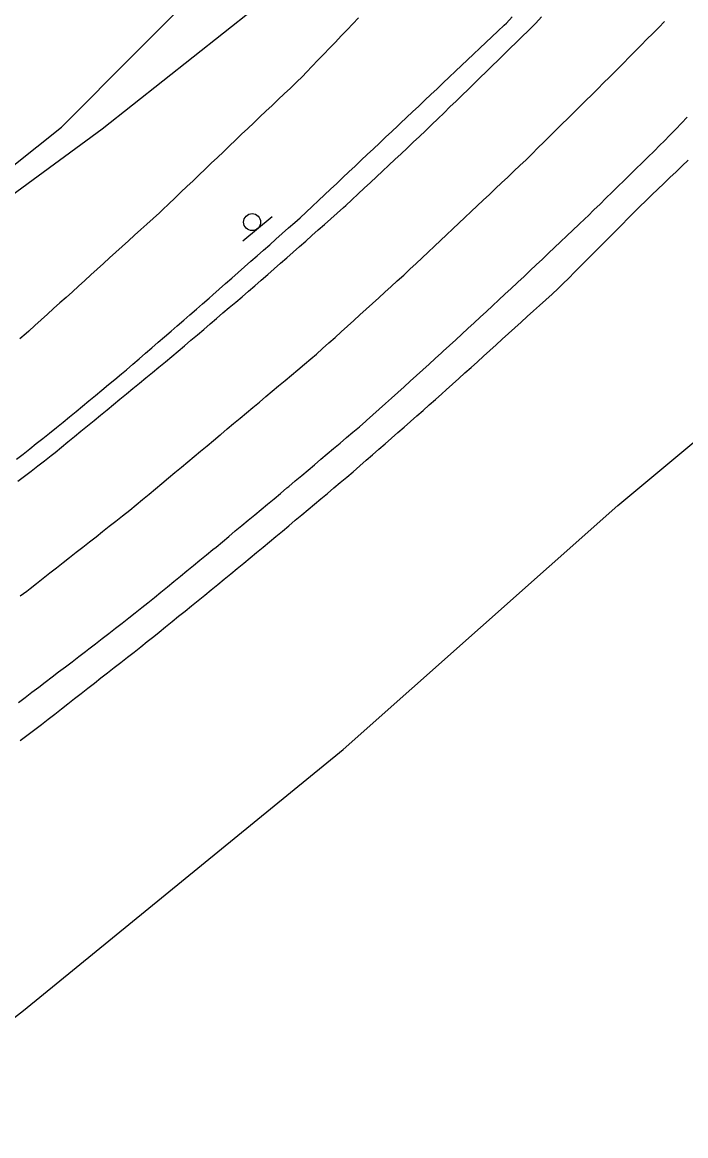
# Model space of a CAD drawing. Extents: x 1901471 to 1963503, y 756461 to 799997.
# Drawn here: x 1941545.2 to 1941624.2, y 779861.8 to 779994.4 of the extents above; entities that cross this region are included whole.
import ezdxf

# ---------------------------------------------------------------- set-up
doc = ezdxf.new("R2010")
doc.units = 0
for name, color, linetype in [('RD_EX_Bldg', 7, 'Continuous'), ('RD_EX_BldgApp', 7, 'Continuous'), ('RD_EX_Fence_Other', 7, 'Continuous'), ('RD_EX_H2O', 7, 'Continuous'), ('RD_EX_Road', 7, 'Continuous'), ('RD_EX_VEG', 7, 'Continuous')]:
    doc.layers.add(name, color=color, linetype=linetype)

# ---------------------------------------------------------------- blocks, each defined once
blk = doc.blocks.new('SIGN')
at = {"layer": 'RD_EX_BldgApp'}
blk.add_line((-4.52, -2.02), (4.48, -2.02), dxfattribs=at)
blk.add_circle((0, 0), 2, dxfattribs=at)

msp = doc.modelspace()

# ---------------------------------------------------------------- linework, layer by layer
at = {"layer": 'RD_EX_Fence_Other'}
msp.add_lwpolyline([(1941344.66, 779855.3), (1941383.49, 779874.72), (1941415.51, 779891.31), (1941448.62, 779910.47), (1941479.8, 779930.83), (1941505.87, 779948.45), (1941532.58, 779968.17), (1941549.85, 779981.89), (1941585.79, 780018.05), (1941612.44, 780049.7), (1941634.04, 780079.81), (1941649.65, 780106.24), (1941665.5, 780137.02), (1941677.75, 780164.46), (1941687.66, 780188.18), (1941699.4, 780222.04), (1941707.76, 780253.81), (1941717.9, 780281.36)], dxfattribs=at)
at = {"layer": 'RD_EX_H2O'}
msp.add_lwpolyline([(1941585.22, 779994.93), (1941584.53, 779994.21), (1941583.84, 779993.49), (1941583.15, 779992.77), (1941582.46, 779992.04), (1941581.77, 779991.32), (1941581.07, 779990.6), (1941580.38, 779989.88), (1941579.69, 779989.15), (1941579, 779988.43), (1941578.53, 779987.94), (1941577.81, 779987.25), (1941577.81, 779987.25), (1941577.09, 779986.56), (1941576.36, 779985.87), (1941575.64, 779985.18), (1941574.91, 779984.49), (1941574.19, 779983.8), (1941573.47, 779983.12), (1941572.74, 779982.43), (1941572.02, 779981.74), (1941571.29, 779981.05), (1941570.57, 779980.36), (1941569.85, 779979.67), (1941569.12, 779978.98), (1941568.4, 779978.29), (1941567.67, 779977.6), (1941566.95, 779976.91), (1941566.23, 779976.22), (1941565.5, 779975.53), (1941564.78, 779974.84), (1941564.05, 779974.15), (1941563.33, 779973.46), (1941562.61, 779972.77), (1941561.88, 779972.08), (1941561.5, 779971.71), (1941560.76, 779971.04), (1941560.02, 779970.37), (1941559.28, 779969.7), (1941558.54, 779969.03), (1941557.8, 779968.36), (1941557.05, 779967.69), (1941556.31, 779967.01), (1941555.57, 779966.34), (1941554.83, 779965.67), (1941554.09, 779965), (1941553.35, 779964.33), (1941552.61, 779963.66), (1941551.87, 779962.99), (1941551.13, 779962.31), (1941550.39, 779961.64), (1941549.64, 779960.97), (1941548.9, 779960.3), (1941548.16, 779959.63), (1941547.42, 779958.96), (1941546.68, 779958.29), (1941545.94, 779957.61), (1941545.64, 779957.34), (1941544.86, 779956.72)], dxfattribs=at)
at = {"layer": 'RD_EX_Road'}
for points in [[(1941544.49, 779942.37), (1941545.27, 779942.99), (1941546.05, 779943.61), (1941546.84, 779944.23), (1941547.62, 779944.85), (1941548.4, 779945.48), (1941549.26, 779946.15), (1941550.03, 779946.79), (1941550.8, 779947.43), (1941551.57, 779948.06), (1941552.34, 779948.7), (1941553.11, 779949.34), (1941553.88, 779949.97), (1941554.65, 779950.61), (1941555.42, 779951.25), (1941556.2, 779951.88), (1941556.97, 779952.52), (1941557.59, 779953.03), (1941558.34, 779953.69), (1941559.1, 779954.34), (1941559.85, 779955), (1941560.61, 779955.65), (1941561.36, 779956.31), (1941562.12, 779956.96), (1941562.88, 779957.62), (1941563.63, 779958.27), (1941564.39, 779958.93), (1941565.14, 779959.58), (1941565.9, 779960.24), (1941566.65, 779960.89), (1941567.41, 779961.55), (1941567.88, 779961.96), (1941568.63, 779962.62), (1941569.38, 779963.28), (1941570.13, 779963.94), (1941570.88, 779964.6), (1941571.63, 779965.26), (1941572.38, 779965.93), (1941573.13, 779966.59), (1941573.88, 779967.25), (1941574.63, 779967.91), (1941575.38, 779968.57), (1941576.13, 779969.23), (1941576.88, 779969.9), (1941577.63, 779970.56), (1941578.25, 779971.1), (1941578.25, 779971.1), (1941578.97, 779971.78), (1941579.7, 779972.47), (1941580.43, 779973.16), (1941581.16, 779973.84), (1941581.88, 779974.53), (1941582.61, 779975.21), (1941583.34, 779975.9), (1941584.07, 779976.59), (1941584.8, 779977.27), (1941585.52, 779977.96), (1941586.25, 779978.64), (1941586.98, 779979.33), (1941587.71, 779980.01), (1941588.43, 779980.7), (1941589.16, 779981.39), (1941589.89, 779982.07), (1941590.2, 779982.36), (1941590.92, 779983.05), (1941591.65, 779983.74), (1941592.38, 779984.42), (1941593.1, 779985.11), (1941593.83, 779985.8), (1941594.56, 779986.48), (1941595.28, 779987.17), (1941596.01, 779987.86), (1941596.74, 779988.55), (1941597.46, 779989.23), (1941598.19, 779989.92), (1941598.92, 779990.61), (1941599.64, 779991.29), (1941600.37, 779991.98), (1941601.1, 779992.67), (1941601.82, 779993.35), (1941602.55, 779994.04), (1941602.82, 779994.3), (1941603.51, 779995.02)], [(1941544.64, 779939.74), (1941545.43, 779940.35), (1941546.22, 779940.96), (1941547.01, 779941.57), (1941547.8, 779942.19), (1941548.59, 779942.8), (1941549.07, 779943.19), (1941549.84, 779943.82), (1941550.61, 779944.45), (1941551.39, 779945.09), (1941552.16, 779945.72), (1941552.93, 779946.35), (1941553.71, 779946.99), (1941554.48, 779947.62), (1941555.26, 779948.26), (1941556.03, 779948.89), (1941556.8, 779949.52), (1941557.58, 779950.16), (1941558.35, 779950.79), (1941559.12, 779951.42), (1941559.9, 779952.06), (1941560.67, 779952.69), (1941561.44, 779953.33), (1941562.22, 779953.96), (1941562.99, 779954.59), (1941563.74, 779955.23), (1941564.5, 779955.88), (1941565.26, 779956.53), (1941566.02, 779957.18), (1941566.78, 779957.83), (1941567.54, 779958.48), (1941568.3, 779959.13), (1941569.06, 779959.78), (1941569.82, 779960.43), (1941570.59, 779961.07), (1941571.35, 779961.72), (1941572.11, 779962.37), (1941572.87, 779963.02), (1941573.63, 779963.67), (1941574.42, 779964.37), (1941575.17, 779965.03), (1941575.92, 779965.7), (1941576.67, 779966.36), (1941577.42, 779967.02), (1941578.17, 779967.68), (1941578.92, 779968.34), (1941579.67, 779969.01), (1941580.41, 779969.67), (1941581.16, 779970.33), (1941581.91, 779970.99), (1941582.66, 779971.66), (1941583.41, 779972.32), (1941583.7, 779972.59), (1941584.43, 779973.27), (1941585.16, 779973.95), (1941585.89, 779974.63), (1941586.62, 779975.32), (1941587.35, 779976), (1941588.08, 779976.68), (1941588.81, 779977.37), (1941589.54, 779978.05), (1941590.27, 779978.73), (1941591, 779979.41), (1941591.73, 779980.1), (1941592.46, 779980.78), (1941593.19, 779981.46), (1941593.96, 779982.21), (1941594.67, 779982.91), (1941595.39, 779983.61), (1941596.1, 779984.31), (1941596.82, 779985), (1941597.54, 779985.7), (1941598.25, 779986.4), (1941598.97, 779987.1), (1941599.68, 779987.8), (1941600.4, 779988.5), (1941601.11, 779989.19), (1941601.83, 779989.89), (1941602.54, 779990.59), (1941603.26, 779991.29), (1941603.98, 779991.99), (1941604.69, 779992.69), (1941605.41, 779993.39), (1941606.12, 779994.08), (1941606.33, 779994.3), (1941607.02, 779995.03)], [(1941544.9, 779926.09), (1941545.7, 779926.68), (1941546.09, 779926.97), (1941546.88, 779927.59), (1941547.66, 779928.21), (1941548.45, 779928.83), (1941549.24, 779929.44), (1941550.02, 779930.06), (1941550.81, 779930.68), (1941551.59, 779931.3), (1941552.38, 779931.91), (1941553.17, 779932.53), (1941553.95, 779933.15), (1941554.74, 779933.77), (1941555.53, 779934.39), (1941556.31, 779935), (1941557.1, 779935.62), (1941557.96, 779936.3), (1941558.73, 779936.94), (1941559.5, 779937.58), (1941560.27, 779938.22), (1941561.03, 779938.86), (1941561.8, 779939.5), (1941562.57, 779940.14), (1941563.34, 779940.78), (1941564.11, 779941.42), (1941564.88, 779942.06), (1941565.64, 779942.7), (1941566.41, 779943.34), (1941567.18, 779943.98), (1941567.95, 779944.62), (1941568.72, 779945.26), (1941568.8, 779945.33), (1941569.57, 779945.97), (1941570.33, 779946.62), (1941571.1, 779947.26), (1941571.87, 779947.9), (1941572.63, 779948.54), (1941573.4, 779949.18), (1941574.17, 779949.82), (1941574.93, 779950.47), (1941575.7, 779951.11), (1941576.47, 779951.75), (1941577.23, 779952.39), (1941578, 779953.03), (1941578.77, 779953.68), (1941579.53, 779954.32), (1941580.19, 779954.87), (1941580.94, 779955.54), (1941581.68, 779956.21), (1941582.42, 779956.88), (1941583.16, 779957.55), (1941583.9, 779958.23), (1941584.64, 779958.9), (1941585.38, 779959.57), (1941586.12, 779960.24), (1941586.87, 779960.91), (1941587.61, 779961.58), (1941588.35, 779962.25), (1941589.09, 779962.92), (1941589.83, 779963.59), (1941590.61, 779964.3), (1941590.61, 779964.3), (1941591.34, 779964.99), (1941592.06, 779965.67), (1941592.79, 779966.36), (1941593.52, 779967.04), (1941594.25, 779967.73), (1941594.97, 779968.42), (1941595.7, 779969.1), (1941596.43, 779969.79), (1941597.16, 779970.47), (1941597.88, 779971.16), (1941598.61, 779971.85), (1941599.34, 779972.53), (1941600.07, 779973.22), (1941600.79, 779973.9), (1941601.52, 779974.59), (1941602.25, 779975.28), (1941602.98, 779975.96), (1941603.7, 779976.65), (1941604.43, 779977.34), (1941605.16, 779978.02), (1941605.87, 779978.73), (1941606.58, 779979.43), (1941607.29, 779980.13), (1941608, 779980.84), (1941608.72, 779981.54), (1941609.43, 779982.24), (1941610.14, 779982.95), (1941610.85, 779983.65), (1941611.56, 779984.35), (1941612.27, 779985.06), (1941612.98, 779985.76), (1941613.69, 779986.46), (1941614.4, 779987.17), (1941615.11, 779987.87), (1941615.82, 779988.57), (1941616.05, 779988.8), (1941616.75, 779989.51), (1941617.45, 779990.22), (1941618.16, 779990.93), (1941618.86, 779991.65), (1941619.56, 779992.36), (1941620.26, 779993.07), (1941620.96, 779993.78), (1941621.66, 779994.5)], [(1941544.73, 779913.42), (1941545.53, 779914.02), (1941546.32, 779914.63), (1941547.12, 779915.24), (1941547.91, 779915.84), (1941548.71, 779916.45), (1941549.5, 779917.06), (1941550.3, 779917.66), (1941551.09, 779918.27), (1941551.89, 779918.88), (1941552.68, 779919.48), (1941553.1, 779919.8), (1941553.89, 779920.41), (1941554.68, 779921.03), (1941555.47, 779921.64), (1941556.26, 779922.26), (1941557.05, 779922.87), (1941557.84, 779923.48), (1941558.62, 779924.1), (1941559.41, 779924.71), (1941560.13, 779925.27), (1941560.91, 779925.91), (1941561.68, 779926.54), (1941562.45, 779927.17), (1941563.23, 779927.81), (1941564, 779928.44), (1941564.78, 779929.07), (1941565.55, 779929.71), (1941566.32, 779930.34), (1941567.1, 779930.97), (1941567.87, 779931.61), (1941568.24, 779931.91), (1941569.01, 779932.55), (1941569.78, 779933.19), (1941570.54, 779933.83), (1941571.31, 779934.47), (1941572.08, 779935.11), (1941572.85, 779935.75), (1941573.62, 779936.39), (1941574.38, 779937.03), (1941575.15, 779937.67), (1941575.92, 779938.31), (1941576.69, 779938.95), (1941576.91, 779939.14), (1941577.67, 779939.78), (1941578.44, 779940.43), (1941579.2, 779941.07), (1941579.96, 779941.72), (1941580.73, 779942.37), (1941581.49, 779943.01), (1941582.25, 779943.66), (1941583.02, 779944.3), (1941583.78, 779944.95), (1941584.54, 779945.6), (1941585.31, 779946.24), (1941586.07, 779946.89), (1941586.18, 779946.98), (1941586.93, 779947.65), (1941587.67, 779948.32), (1941588.41, 779948.99), (1941589.15, 779949.66), (1941589.9, 779950.33), (1941590.64, 779951), (1941591.38, 779951.67), (1941592.12, 779952.34), (1941592.86, 779953.01), (1941593.61, 779953.68), (1941594.35, 779954.35), (1941595.09, 779955.02), (1941595.31, 779955.22), (1941596.04, 779955.9), (1941596.78, 779956.58), (1941597.51, 779957.26), (1941598.24, 779957.94), (1941598.98, 779958.62), (1941599.71, 779959.29), (1941600.45, 779959.97), (1941601.18, 779960.65), (1941601.91, 779961.33), (1941602.65, 779962.01), (1941603.38, 779962.69), (1941604.12, 779963.37), (1941604.2, 779963.45), (1941604.93, 779964.14), (1941605.65, 779964.82), (1941606.38, 779965.51), (1941607.11, 779966.2), (1941607.83, 779966.89), (1941608.56, 779967.58), (1941609.28, 779968.26), (1941610.01, 779968.95), (1941610.74, 779969.64), (1941611.46, 779970.33), (1941612.19, 779971.02), (1941612.54, 779971.35), (1941613.25, 779972.05), (1941613.97, 779972.75), (1941614.68, 779973.45), (1941615.4, 779974.15), (1941616.11, 779974.85), (1941616.83, 779975.55), (1941617.54, 779976.25), (1941618.25, 779976.95), (1941618.97, 779977.65), (1941619.68, 779978.35), (1941620.4, 779979.05), (1941621.11, 779979.75), (1941621.59, 779980.22), (1941622.28, 779980.94), (1941622.98, 779981.66), (1941623.67, 779982.38), (1941624.36, 779983.1)], [(1941544.91, 779908.89), (1941545.71, 779909.49), (1941546.51, 779910.09), (1941547.31, 779910.69), (1941547.45, 779910.8), (1941548.24, 779911.42), (1941549.03, 779912.03), (1941549.82, 779912.65), (1941550.6, 779913.26), (1941551.39, 779913.88), (1941552.18, 779914.5), (1941552.97, 779915.11), (1941553.76, 779915.73), (1941554.54, 779916.34), (1941555.33, 779916.96), (1941556.12, 779917.58), (1941556.91, 779918.19), (1941557.69, 779918.81), (1941558.48, 779919.42), (1941559.27, 779920.04), (1941560.06, 779920.66), (1941560.85, 779921.27), (1941561.46, 779921.78), (1941562.24, 779922.41), (1941563.01, 779923.04), (1941563.79, 779923.67), (1941564.56, 779924.3), (1941565.34, 779924.93), (1941566.12, 779925.57), (1941566.89, 779926.2), (1941567.67, 779926.83), (1941568.44, 779927.46), (1941569.22, 779928.09), (1941569.99, 779928.72), (1941570.77, 779929.35), (1941571.54, 779929.99), (1941572.32, 779930.62), (1941573.07, 779931.25), (1941573.84, 779931.89), (1941574.61, 779932.53), (1941575.37, 779933.18), (1941576.14, 779933.82), (1941576.91, 779934.46), (1941577.67, 779935.1), (1941578.44, 779935.74), (1941579.21, 779936.38), (1941579.97, 779937.03), (1941580.74, 779937.67), (1941581.51, 779938.31), (1941582.27, 779938.95), (1941583.04, 779939.59), (1941583.81, 779940.24), (1941584.57, 779940.88), (1941585.38, 779941.58), (1941586.13, 779942.24), (1941586.88, 779942.9), (1941587.63, 779943.56), (1941588.38, 779944.22), (1941589.13, 779944.88), (1941589.89, 779945.54), (1941590.64, 779946.2), (1941591.39, 779946.86), (1941592.14, 779947.52), (1941592.89, 779948.18), (1941593.64, 779948.84), (1941594.39, 779949.5), (1941595.15, 779950.16), (1941595.66, 779950.62), (1941596.4, 779951.29), (1941597.14, 779951.97), (1941597.88, 779952.64), (1941598.63, 779953.31), (1941599.37, 779953.98), (1941600.11, 779954.65), (1941600.85, 779955.32), (1941601.59, 779955.99), (1941602.33, 779956.66), (1941603.07, 779957.34), (1941603.82, 779958.01), (1941604.56, 779958.68), (1941605.3, 779959.35), (1941606.04, 779960.02), (1941606.78, 779960.69), (1941607.52, 779961.36), (1941608.26, 779962.03), (1941609, 779962.7), (1941609.53, 779963.24), (1941610.24, 779963.94), (1941610.95, 779964.65), (1941611.65, 779965.36), (1941612.36, 779966.07), (1941613.07, 779966.78), (1941613.77, 779967.48), (1941614.48, 779968.19), (1941615.18, 779968.9), (1941615.89, 779969.61), (1941616.6, 779970.32), (1941617.3, 779971.02), (1941618.01, 779971.73), (1941618.72, 779972.44), (1941619.42, 779973.15), (1941620.13, 779973.83), (1941620.85, 779974.52), (1941621.58, 779975.21), (1941622.3, 779975.9), (1941623.02, 779976.59), (1941623.75, 779977.28), (1941624.47, 779977.97)]]:
    msp.add_lwpolyline(points, dxfattribs=at)
at = {"layer": 'RD_EX_VEG'}
for points in [[(1941457.89, 780069.03), (1941472.68, 780094.79), (1941497.65, 780126.94), (1941541.59, 780160.24), (1941584.9, 780174.79), (1941621.25, 780182.45), (1941648.37, 780186.32), (1941669.25, 780186.73), (1941681.99, 780187.47), (1941689.75, 780202.07), (1941694.76, 780222.69), (1941700.99, 780227.68), (1941708.12, 780224), (1941706.04, 780206.47), (1941693.49, 780169.95), (1941674.65, 780122.68), (1941649.37, 780080.39), (1941622.22, 780042.03), (1941587.2, 780007.42), (1941554.7, 779981.66), (1941534.92, 779967.18), (1941516.43, 779945.89), (1941495.49, 779931.61), (1941463.8, 779909.57)], [(1941512.79, 779851.43), (1941545.3, 779876.73), (1941583.38, 779907.82), (1941616.11, 779936.87), (1941645.68, 779961.52), (1941679.89, 779992.42)]]:
    msp.add_lwpolyline(points, dxfattribs=at)

# ---------------------------------------------------------------- block references
at = {"layer": 'RD_EX_Bldg', "xscale": 0.5039370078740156, "yscale": 0.5039370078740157, "rotation": 39.517116}
msp.add_blockref('SIGN', (1941572.54, 779970.6), dxfattribs=at)

doc.saveas('drawing.dxf')
